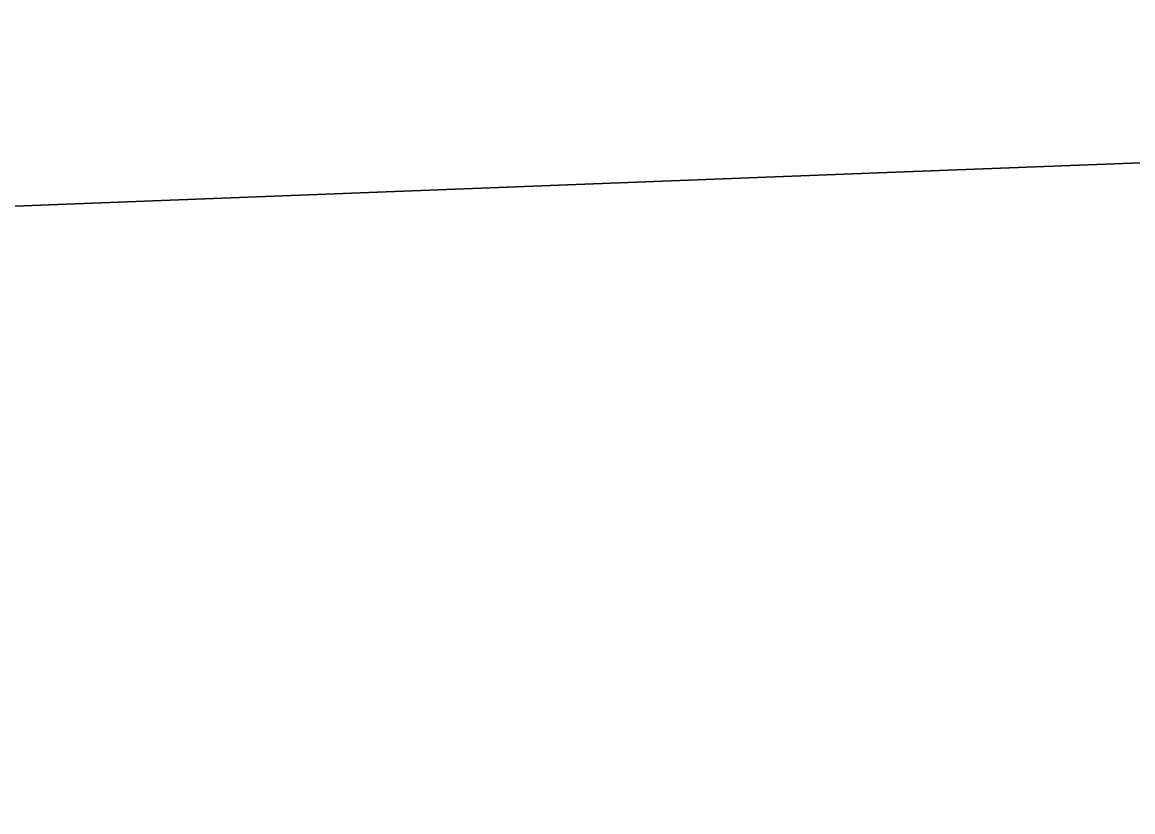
# Model space of a CAD drawing. Extents: x 1131015 to 1136271, y 133453 to 174329.
# Drawn here: x 1132329.3581 to 1132329.4157, y 159680.8743 to 159680.9153 of the extents above; entities that cross this region are included whole.
import ezdxf

# ---------------------------------------------------------------- set-up
doc = ezdxf.new("R2010")
doc.units = 0
doc.layers.add('DESIGN - EARTHWORK - Shapes', color=7, linetype='Continuous')
doc.layers.add('SURVEY - GROUND - Bottom of Topsoil Layer', color=7, linetype='Continuous')

msp = doc.modelspace()

# ---------------------------------------------------------------- linework, layer by layer
at = {"layer": 'DESIGN - EARTHWORK - Shapes'}
for points in [[(1132324.455597, 159680.948707), (1132324.056602, 159680.952697), (1132329.403419, 159681.15747), (1132336.260728, 159681.418354), (1132336.260728, 159681.168354), (1132329.403419, 159680.90747), (1132328.772902, 159680.883323), (1132328.455597, 159680.908707)], [(1132336.260728, 159681.168354), (1132336.260728, 159681.418354), (1132329.403419, 159681.15747), (1132324.056602, 159680.952697), (1132324.455597, 159680.948707), (1132328.455597, 159680.908707), (1132328.772902, 159680.883323), (1132329.403419, 159680.90747)], [(1132336.260728, 159681.168354), (1132336.260728, 159681.418354), (1132329.403419, 159681.15747), (1132324.056602, 159680.952697), (1132324.455597, 159680.948707), (1132328.455597, 159680.908707), (1132328.772902, 159680.883323), (1132329.403419, 159680.90747)], [(1132324.455597, 159680.948707), (1132324.056602, 159680.952697), (1132329.403419, 159681.15747), (1132336.260728, 159681.418354), (1132336.260728, 159681.168354), (1132329.403419, 159680.90747), (1132328.772902, 159680.883323), (1132328.455597, 159680.908707)], [(1132324.056602, 159680.952697), (1132329.403419, 159681.15747), (1132336.260728, 159681.418354), (1132336.260728, 159681.168354), (1132329.403419, 159680.90747), (1132328.772902, 159680.883323), (1132328.455597, 159680.908707), (1132324.455597, 159680.948707)], [(1132328.455597, 159680.908707), (1132324.455597, 159680.948707), (1132324.056602, 159680.952697), (1132329.403419, 159681.15747), (1132336.260728, 159681.418354), (1132336.260728, 159681.168354), (1132329.403419, 159680.90747), (1132328.772902, 159680.883323)], [(1132328.455597, 159680.908707), (1132324.455597, 159680.948707), (1132324.056602, 159680.952697), (1132329.403419, 159681.15747), (1132336.260728, 159681.418354), (1132336.260728, 159681.168354), (1132329.403419, 159680.90747), (1132328.772902, 159680.883323)], [(1132328.455597, 159680.908707), (1132324.455597, 159680.948707), (1132324.056602, 159680.952697), (1132329.403419, 159681.15747), (1132336.260728, 159681.418354), (1132336.260728, 159681.168354), (1132329.403419, 159680.90747), (1132328.772902, 159680.883323)], [(1132328.455597, 159680.908707), (1132324.455597, 159680.948707), (1132324.056602, 159680.952697), (1132329.403419, 159681.15747), (1132336.260728, 159681.418354), (1132336.260728, 159681.168354), (1132329.403419, 159680.90747), (1132328.772902, 159680.883323)], [(1132328.772902, 159680.883323), (1132328.455597, 159680.908707), (1132324.455597, 159680.948707), (1132324.056602, 159680.952697), (1132329.403419, 159681.15747), (1132336.260728, 159681.418354), (1132336.260728, 159681.168354), (1132329.403419, 159680.90747)], [(1132328.772902, 159680.883323), (1132328.455597, 159680.908707), (1132324.455597, 159680.948707), (1132324.056602, 159680.952697), (1132329.403419, 159681.15747), (1132336.260728, 159681.418354), (1132336.260728, 159681.168354), (1132329.403419, 159680.90747)], [(1132328.772902, 159680.883323), (1132328.455597, 159680.908707), (1132324.455597, 159680.948707), (1132324.056602, 159680.952697), (1132329.403419, 159681.15747), (1132336.260728, 159681.418354), (1132336.260728, 159681.168354), (1132329.403419, 159680.90747)], [(1132324.455597, 159680.948707), (1132324.056602, 159680.952697), (1132329.403419, 159681.15747), (1132336.260728, 159681.418354), (1132336.260728, 159681.168354), (1132329.403419, 159680.90747), (1132328.772902, 159680.883323), (1132328.455597, 159680.908707)], [(1132324.455597, 159680.948707), (1132324.056602, 159680.952697), (1132329.403419, 159681.15747), (1132336.260728, 159681.418354), (1132336.260728, 159681.168354), (1132329.403419, 159680.90747), (1132328.772902, 159680.883323), (1132328.455597, 159680.908707)], [(1132328.772902, 159680.883323), (1132328.455597, 159680.908707), (1132324.455597, 159680.948707), (1132324.056602, 159680.952697), (1132329.403419, 159681.15747), (1132336.260728, 159681.418354), (1132336.260728, 159681.168354), (1132329.403419, 159680.90747)], [(1132328.772902, 159680.883323), (1132328.455597, 159680.908707), (1132324.455597, 159680.948707), (1132324.056602, 159680.952697), (1132329.403419, 159681.15747), (1132336.260728, 159681.418354), (1132336.260728, 159681.168354), (1132329.403419, 159680.90747)], [(1132324.455597, 159680.948707), (1132324.056602, 159680.952697), (1132329.403419, 159681.15747), (1132336.260728, 159681.418354), (1132336.260728, 159681.168354), (1132329.403419, 159680.90747), (1132328.772902, 159680.883323), (1132328.455597, 159680.908707)], [(1132324.455597, 159680.948707), (1132324.056602, 159680.952697), (1132329.403419, 159681.15747), (1132336.260728, 159681.418354), (1132336.260728, 159681.168354), (1132329.403419, 159680.90747), (1132328.772902, 159680.883323), (1132328.455597, 159680.908707)]]:
    msp.add_lwpolyline(points, close=True, dxfattribs=at)
for points in [[(1132370.105004, 159679.45014), (1132366.404278, 159677.622695), (1132362.186184, 159678.549407), (1132358.740874, 159679.620771), (1132356.301843, 159679.731334), (1132354.441662, 159679.961224), (1132354.441662, 159680.211224), (1132352.242369, 159680.400605), (1132345.8885, 159680.96222), (1132340.45561, 159681.235101), (1132337.624013, 159681.377325), (1132336.260728, 159681.418354), (1132336.260728, 159681.168354), (1132329.403419, 159680.90747), (1132328.772902, 159680.883323), (1132332.455597, 159680.588707), (1132340.455597, 159679.948707), (1132348.455597, 159679.308707), (1132352.455597, 159678.988707), (1132356.455597, 159678.668707), (1132358.455597, 159678.508707), (1132366.396774, 159676.523413), (1132370.455597, 159675.508707)], [(1132370.105004, 159679.45014), (1132366.404278, 159677.622695), (1132362.186184, 159678.549407), (1132358.740874, 159679.620771), (1132356.301843, 159679.731334), (1132354.441662, 159679.961224), (1132354.441662, 159680.211224), (1132352.242369, 159680.400605), (1132345.8885, 159680.96222), (1132340.45561, 159681.235101), (1132337.624013, 159681.377325), (1132336.260728, 159681.418354), (1132336.260728, 159681.168354), (1132329.403419, 159680.90747), (1132328.772902, 159680.883323), (1132332.455597, 159680.588707), (1132340.455597, 159679.948707), (1132348.455597, 159679.308707), (1132352.455597, 159678.988707), (1132356.455597, 159678.668707), (1132358.455597, 159678.508707), (1132366.396774, 159676.523413), (1132370.455597, 159675.508707)], [(1132370.455597, 159675.508707), (1132366.396774, 159676.523413), (1132358.455597, 159678.508707), (1132356.455597, 159678.668707), (1132352.455597, 159678.988707), (1132348.455597, 159679.308707), (1132340.455597, 159679.948707), (1132332.455597, 159680.588707), (1132328.772902, 159680.883323), (1132329.403419, 159680.90747), (1132336.260728, 159681.168354), (1132336.260728, 159681.418354), (1132337.624013, 159681.377325), (1132340.45561, 159681.235101), (1132345.8885, 159680.96222), (1132352.242369, 159680.400605), (1132354.441662, 159680.211224), (1132354.441662, 159679.961224), (1132356.301843, 159679.731334), (1132358.740874, 159679.620771), (1132362.186184, 159678.549407), (1132366.404278, 159677.622695), (1132370.105004, 159679.45014)], [(1132370.105004, 159679.45014), (1132366.404278, 159677.622695), (1132362.186184, 159678.549407), (1132358.740874, 159679.620771), (1132356.301843, 159679.731334), (1132354.441662, 159679.961224), (1132354.441662, 159680.211224), (1132352.242369, 159680.400605), (1132345.8885, 159680.96222), (1132340.45561, 159681.235101), (1132337.624013, 159681.377325), (1132336.260728, 159681.418354), (1132336.260728, 159681.168354), (1132329.403419, 159680.90747), (1132328.772902, 159680.883323), (1132332.455597, 159680.588707), (1132340.455597, 159679.948707), (1132348.455597, 159679.308707), (1132352.455597, 159678.988707), (1132356.455597, 159678.668707), (1132358.455597, 159678.508707), (1132366.396774, 159676.523413), (1132370.455597, 159675.508707)], [(1132370.105004, 159679.45014), (1132366.404278, 159677.622695), (1132362.186184, 159678.549407), (1132358.740874, 159679.620771), (1132356.301843, 159679.731334), (1132354.441662, 159679.961224), (1132354.441662, 159680.211224), (1132352.242369, 159680.400605), (1132345.8885, 159680.96222), (1132340.45561, 159681.235101), (1132337.624013, 159681.377325), (1132336.260728, 159681.418354), (1132336.260728, 159681.168354), (1132329.403419, 159680.90747), (1132328.772902, 159680.883323), (1132332.455597, 159680.588707), (1132340.455597, 159679.948707), (1132348.455597, 159679.308707), (1132352.455597, 159678.988707), (1132356.455597, 159678.668707), (1132358.455597, 159678.508707), (1132366.396774, 159676.523413), (1132370.455597, 159675.508707)], [(1132370.105004, 159679.45014), (1132366.404278, 159677.622695), (1132362.186184, 159678.549407), (1132358.740874, 159679.620771), (1132356.301843, 159679.731334), (1132354.441662, 159679.961224), (1132354.441662, 159680.211224), (1132352.242369, 159680.400605), (1132345.8885, 159680.96222), (1132340.45561, 159681.235101), (1132337.624013, 159681.377325), (1132336.260728, 159681.418354), (1132336.260728, 159681.168354), (1132329.403419, 159680.90747), (1132328.772902, 159680.883323), (1132332.455597, 159680.588707), (1132340.455597, 159679.948707), (1132348.455597, 159679.308707), (1132352.455597, 159678.988707), (1132356.455597, 159678.668707), (1132358.455597, 159678.508707), (1132366.396774, 159676.523413), (1132370.455597, 159675.508707)], [(1132370.105004, 159679.45014), (1132366.404278, 159677.622695), (1132362.186184, 159678.549407), (1132358.740874, 159679.620771), (1132356.301843, 159679.731334), (1132354.441662, 159679.961224), (1132354.441662, 159680.211224), (1132352.242369, 159680.400605), (1132345.8885, 159680.96222), (1132340.45561, 159681.235101), (1132337.624013, 159681.377325), (1132336.260728, 159681.418354), (1132336.260728, 159681.168354), (1132329.403419, 159680.90747), (1132328.772902, 159680.883323), (1132332.455597, 159680.588707), (1132340.455597, 159679.948707), (1132348.455597, 159679.308707), (1132352.455597, 159678.988707), (1132356.455597, 159678.668707), (1132358.455597, 159678.508707), (1132366.396774, 159676.523413), (1132370.455597, 159675.508707)], [(1132370.105004, 159679.45014), (1132366.404278, 159677.622695), (1132362.186184, 159678.549407), (1132358.740874, 159679.620771), (1132356.301843, 159679.731334), (1132354.441662, 159679.961224), (1132354.441662, 159680.211224), (1132352.242369, 159680.400605), (1132345.8885, 159680.96222), (1132340.45561, 159681.235101), (1132337.624013, 159681.377325), (1132336.260728, 159681.418354), (1132336.260728, 159681.168354), (1132329.403419, 159680.90747), (1132328.772902, 159680.883323), (1132332.455597, 159680.588707), (1132340.455597, 159679.948707), (1132348.455597, 159679.308707), (1132352.455597, 159678.988707), (1132356.455597, 159678.668707), (1132358.455597, 159678.508707), (1132366.396774, 159676.523413), (1132370.455597, 159675.508707)], [(1132370.105004, 159679.45014), (1132366.404278, 159677.622695), (1132362.186184, 159678.549407), (1132358.740874, 159679.620771), (1132356.301843, 159679.731334), (1132354.441662, 159679.961224), (1132354.441662, 159680.211224), (1132352.242369, 159680.400605), (1132345.8885, 159680.96222), (1132340.45561, 159681.235101), (1132337.624013, 159681.377325), (1132336.260728, 159681.418354), (1132336.260728, 159681.168354), (1132329.403419, 159680.90747), (1132328.772902, 159680.883323), (1132332.455597, 159680.588707), (1132340.455597, 159679.948707), (1132348.455597, 159679.308707), (1132352.455597, 159678.988707), (1132356.455597, 159678.668707), (1132358.455597, 159678.508707), (1132366.396774, 159676.523413), (1132370.455597, 159675.508707)], [(1132370.455597, 159675.508707), (1132366.396774, 159676.523413), (1132358.455597, 159678.508707), (1132356.455597, 159678.668707), (1132352.455597, 159678.988707), (1132348.455597, 159679.308707), (1132340.455597, 159679.948707), (1132332.455597, 159680.588707), (1132328.772902, 159680.883323), (1132329.403419, 159680.90747), (1132336.260728, 159681.168354), (1132336.260728, 159681.418354), (1132337.624013, 159681.377325), (1132340.45561, 159681.235101), (1132345.8885, 159680.96222), (1132352.242369, 159680.400605), (1132354.441662, 159680.211224), (1132354.441662, 159679.961224), (1132356.301843, 159679.731334), (1132358.740874, 159679.620771), (1132362.186184, 159678.549407), (1132366.404278, 159677.622695), (1132370.105004, 159679.45014)], [(1132370.455597, 159675.508707), (1132366.396774, 159676.523413), (1132358.455597, 159678.508707), (1132356.455597, 159678.668707), (1132352.455597, 159678.988707), (1132348.455597, 159679.308707), (1132340.455597, 159679.948707), (1132332.455597, 159680.588707), (1132328.772902, 159680.883323), (1132329.403419, 159680.90747), (1132336.260728, 159681.168354), (1132336.260728, 159681.418354), (1132337.624013, 159681.377325), (1132340.45561, 159681.235101), (1132345.8885, 159680.96222), (1132352.242369, 159680.400605), (1132354.441662, 159680.211224), (1132354.441662, 159679.961224), (1132356.301843, 159679.731334), (1132358.740874, 159679.620771), (1132362.186184, 159678.549407), (1132366.404278, 159677.622695), (1132370.105004, 159679.45014)], [(1132370.455597, 159675.508707), (1132366.396774, 159676.523413), (1132358.455597, 159678.508707), (1132356.455597, 159678.668707), (1132352.455597, 159678.988707), (1132348.455597, 159679.308707), (1132340.455597, 159679.948707), (1132332.455597, 159680.588707), (1132328.772902, 159680.883323), (1132329.403419, 159680.90747), (1132336.260728, 159681.168354), (1132336.260728, 159681.418354), (1132337.624013, 159681.377325), (1132340.45561, 159681.235101), (1132345.8885, 159680.96222), (1132352.242369, 159680.400605), (1132354.441662, 159680.211224), (1132354.441662, 159679.961224), (1132356.301843, 159679.731334), (1132358.740874, 159679.620771), (1132362.186184, 159678.549407), (1132366.404278, 159677.622695), (1132370.105004, 159679.45014)], [(1132370.455597, 159675.508707), (1132366.396774, 159676.523413), (1132358.455597, 159678.508707), (1132356.455597, 159678.668707), (1132352.455597, 159678.988707), (1132348.455597, 159679.308707), (1132340.455597, 159679.948707), (1132332.455597, 159680.588707), (1132328.772902, 159680.883323), (1132329.403419, 159680.90747), (1132336.260728, 159681.168354), (1132336.260728, 159681.418354), (1132337.624013, 159681.377325), (1132340.45561, 159681.235101), (1132345.8885, 159680.96222), (1132352.242369, 159680.400605), (1132354.441662, 159680.211224), (1132354.441662, 159679.961224), (1132356.301843, 159679.731334), (1132358.740874, 159679.620771), (1132362.186184, 159678.549407), (1132366.404278, 159677.622695), (1132370.105004, 159679.45014)], [(1132370.455597, 159675.508707), (1132366.396774, 159676.523413), (1132358.455597, 159678.508707), (1132356.455597, 159678.668707), (1132352.455597, 159678.988707), (1132348.455597, 159679.308707), (1132340.455597, 159679.948707), (1132332.455597, 159680.588707), (1132328.772902, 159680.883323), (1132329.403419, 159680.90747), (1132336.260728, 159681.168354), (1132336.260728, 159681.418354), (1132337.624013, 159681.377325), (1132340.45561, 159681.235101), (1132345.8885, 159680.96222), (1132352.242369, 159680.400605), (1132354.441662, 159680.211224), (1132354.441662, 159679.961224), (1132356.301843, 159679.731334), (1132358.740874, 159679.620771), (1132362.186184, 159678.549407), (1132366.404278, 159677.622695), (1132370.105004, 159679.45014)], [(1132370.455597, 159675.508707), (1132366.396774, 159676.523413), (1132358.455597, 159678.508707), (1132356.455597, 159678.668707), (1132352.455597, 159678.988707), (1132348.455597, 159679.308707), (1132340.455597, 159679.948707), (1132332.455597, 159680.588707), (1132328.772902, 159680.883323), (1132329.403419, 159680.90747), (1132336.260728, 159681.168354), (1132336.260728, 159681.418354), (1132337.624013, 159681.377325), (1132340.45561, 159681.235101), (1132345.8885, 159680.96222), (1132352.242369, 159680.400605), (1132354.441662, 159680.211224), (1132354.441662, 159679.961224), (1132356.301843, 159679.731334), (1132358.740874, 159679.620771), (1132362.186184, 159678.549407), (1132366.404278, 159677.622695), (1132370.105004, 159679.45014)], [(1132370.455597, 159675.508707), (1132366.396774, 159676.523413), (1132358.455597, 159678.508707), (1132356.455597, 159678.668707), (1132352.455597, 159678.988707), (1132348.455597, 159679.308707), (1132340.455597, 159679.948707), (1132332.455597, 159680.588707), (1132328.772902, 159680.883323), (1132329.403419, 159680.90747), (1132336.260728, 159681.168354), (1132336.260728, 159681.418354), (1132337.624013, 159681.377325), (1132340.45561, 159681.235101), (1132345.8885, 159680.96222), (1132352.242369, 159680.400605), (1132354.441662, 159680.211224), (1132354.441662, 159679.961224), (1132356.301843, 159679.731334), (1132358.740874, 159679.620771), (1132362.186184, 159678.549407), (1132366.404278, 159677.622695), (1132370.105004, 159679.45014)], [(1132370.455597, 159675.508707), (1132366.396774, 159676.523413), (1132358.455597, 159678.508707), (1132356.455597, 159678.668707), (1132352.455597, 159678.988707), (1132348.455597, 159679.308707), (1132340.455597, 159679.948707), (1132332.455597, 159680.588707), (1132328.772902, 159680.883323), (1132329.403419, 159680.90747), (1132336.260728, 159681.168354), (1132336.260728, 159681.418354), (1132337.624013, 159681.377325), (1132340.45561, 159681.235101), (1132345.8885, 159680.96222), (1132352.242369, 159680.400605), (1132354.441662, 159680.211224), (1132354.441662, 159679.961224), (1132356.301843, 159679.731334), (1132358.740874, 159679.620771), (1132362.186184, 159678.549407), (1132366.404278, 159677.622695), (1132370.105004, 159679.45014)], [(1132370.455597, 159675.508707), (1132366.396774, 159676.523413), (1132358.455597, 159678.508707), (1132356.455597, 159678.668707), (1132352.455597, 159678.988707), (1132348.455597, 159679.308707), (1132340.455597, 159679.948707), (1132332.455597, 159680.588707), (1132328.772902, 159680.883323), (1132329.403419, 159680.90747), (1132336.260728, 159681.168354), (1132336.260728, 159681.418354), (1132337.624013, 159681.377325), (1132340.45561, 159681.235101), (1132345.8885, 159680.96222), (1132352.242369, 159680.400605), (1132354.441662, 159680.211224), (1132354.441662, 159679.961224), (1132356.301843, 159679.731334), (1132358.740874, 159679.620771), (1132362.186184, 159678.549407), (1132366.404278, 159677.622695), (1132370.105004, 159679.45014)]]:
    msp.add_lwpolyline(points, dxfattribs=at)
at = {"layer": 'SURVEY - GROUND - Bottom of Topsoil Layer'}
for p, q in [((1132329.403419, 159680.90747), (1132336.260728, 159681.168354)), ((1132320.244383, 159680.556696), (1132329.403419, 159680.90747))]:
    msp.add_line(p, q, dxfattribs=at)

doc.saveas('drawing.dxf')
